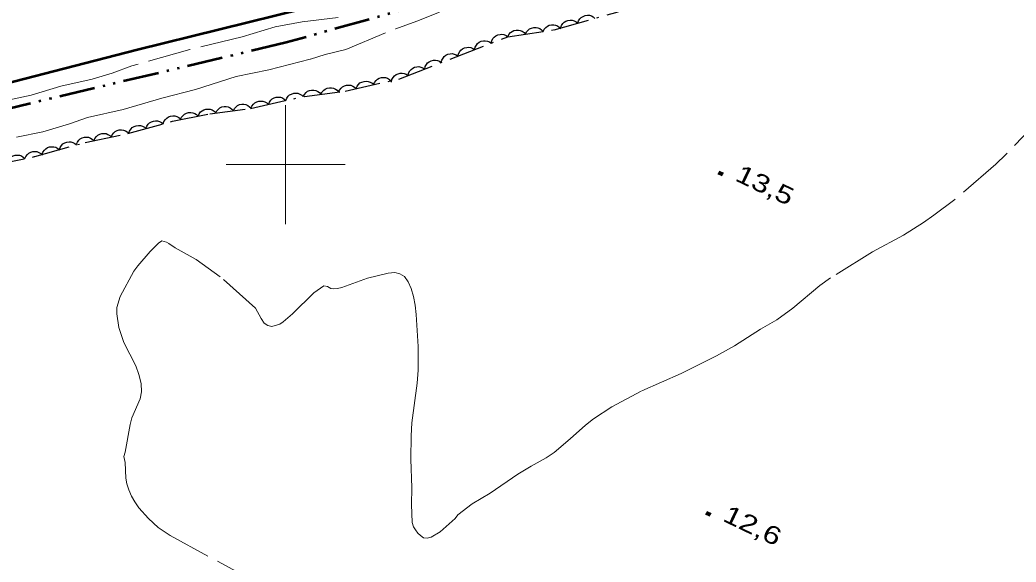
# Model space of a CAD drawing. Extents: x 355726 to 357533, y 5103782 to 5105258.
# Drawn here: x 356177.7 to 356261.4, y 5104766.6 to 5104812.2 of the extents above; entities that cross this region are included whole.
import ezdxf

# ---------------------------------------------------------------- set-up
doc = ezdxf.new("R2010")
doc.units = 0
doc.header["$LTSCALE"] = 0.6
for name, pattern in [('DASH_DOUBLE_DOT', [9.2, 5, -1.2, 0.3, -1.2, 0.3, -1.2]), ('DOT_DASHED', [7.7, 5, -1.2, 0.3, -1.2]), ('LONG_DASHED', [7.5, 6, -1.5])]:
    doc.linetypes.add(name, pattern=pattern)
for name, color, linetype, lineweight in [('2', 7, 'LONG_DASHED', 13), ('21', 7, 'LONG_DASHED', 35), ('3', 7, 'Continuous', 140), ('4', 7, 'DASH_DOUBLE_DOT', 53), ('44', 7, 'Continuous', 25), ('61', 7, 'Continuous', 13)]:
    doc.layers.add(name, color=color, linetype=linetype, lineweight=lineweight)

msp = doc.modelspace()

# ---------------------------------------------------------------- linework, layer by layer
at = {"layer": '2'}
for points in [[(356204.42, 5104812.37), (356201.4, 5104811.99), (356199.12, 5104811.59), (356196.36, 5104810.75), (356191.94, 5104809.66), (356187.07, 5104808.29), (356185.42, 5104807.68), (356183.74, 5104807.18), (356181.12, 5104806.58), (356178.62, 5104805.84), (356176.26, 5104805.33)], [(356209.26, 5104811.42), (356211.04, 5104812.05), (356212.94, 5104812.8)], [(356177.4, 5104802.29), (356179.59, 5104802.76), (356181.83, 5104803.43), (356183.35, 5104803.95), (356186.34, 5104804.62), (356189.61, 5104805.57), (356192.42, 5104806.3), (356195.86, 5104807.4), (356198.59, 5104807.95), (356202.09, 5104808.87), (356203.32, 5104809.25), (356205.07, 5104809.68), (356209.26, 5104811.42)], [(356263.75, 5104804.21), (356260.53, 5104800.84), (356259.68, 5104800.03), (356256.23, 5104797.05), (356254.47, 5104795.74), (356253.6, 5104795.13), (356251.93, 5104794.07), (356249.31, 5104792.66), (356245.8, 5104790.47), (356244.91, 5104789.83), (356242.64, 5104787.93), (356241.28, 5104786.94), (356239.92, 5104786.16), (356237.72, 5104784.76), (356236.2, 5104783.93), (356233.25, 5104782.43), (356229.89, 5104780.96), (356227.41, 5104779.62), (356225.88, 5104778.62), (356225.19, 5104778.08), (356223.92, 5104776.93), (356222.58, 5104775.8), (356221.91, 5104775.34), (356220.63, 5104774.65), (356219.51, 5104773.97), (356217.18, 5104772.36), (356215.68, 5104771.48), (356214.48, 5104770.54), (356214.24, 5104770.25), (356213, 5104769.13), (356212.23, 5104768.68), (356211.91, 5104768.58), (356211.6, 5104768.63), (356211.35, 5104768.8), (356211.11, 5104769.01), (356210.91, 5104769.28), (356210.76, 5104769.55), (356210.65, 5104769.91), (356210.57, 5104771.43), (356210.62, 5104772.82), (356210.52, 5104775.22), (356210.54, 5104777.2), (356210.61, 5104778.28), (356211.05, 5104781.62), (356211.13, 5104782.7), (356211.14, 5104784.7), (356210.98, 5104787.38), (356210.89, 5104788.19), (356210.74, 5104788.91), (356210.54, 5104789.58), (356210.3, 5104790.15), (356210, 5104790.59), (356209.61, 5104790.8), (356209.17, 5104790.93), (356208.63, 5104790.87), (356206.88, 5104790.44), (356204.72, 5104789.65), (356204.37, 5104789.57), (356204.05, 5104789.55), (356203.79, 5104789.59), (356203.52, 5104789.76), (356203.21, 5104789.8), (356202.38, 5104789.22), (356200.58, 5104787.44), (356199.8, 5104786.78), (356199.52, 5104786.59), (356198.85, 5104786.37), (356198.5, 5104786.48), (356198.21, 5104786.66), (356197.94, 5104787.05), (356197.47, 5104787.93), (356194.5, 5104790.57), (356192.48, 5104792.01), (356190.71, 5104793.01), (356190.2, 5104793.36), (356189.98, 5104793.48), (356189.59, 5104793.59), (356189.31, 5104793.4), (356188.62, 5104792.69), (356187.57, 5104791.49), (356187.24, 5104791.03), (356186.1, 5104788.9), (356185.83, 5104787.98), (356185.81, 5104787.45), (356185.98, 5104786.29), (356186.42, 5104785.05), (356187.41, 5104783.07), (356187.68, 5104782.34), (356187.86, 5104781.59), (356187.9, 5104780.9), (356187.79, 5104780.29), (356187.08, 5104778.71), (356186.94, 5104778.15), (356186.52, 5104775.83), (356186.4, 5104775.46)], [(356186.4, 5104775.46), (356186.53, 5104774.96), (356186.58, 5104773.63), (356186.67, 5104773.15), (356186.84, 5104772.66), (356187.05, 5104772.13), (356187.32, 5104771.63), (356187.66, 5104771.15), (356188.47, 5104770.24), (356189.3, 5104769.49), (356190.31, 5104768.8), (356196.86, 5104765.26)]]:
    msp.add_lwpolyline(points, dxfattribs=at)
at = {"layer": '21', "linetype": 'Continuous', "lineweight": 53}
msp.add_lwpolyline([(356261.8, 5104828.33), (356252.8, 5104826.47), (356245.44, 5104824.76), (356238.22, 5104822.96), (356233.62, 5104821.5), (356227.06, 5104819.47), (356213.46, 5104816), (356201.5, 5104813.08), (356187.44, 5104809.63), (356171.15, 5104805.42), (356156.01, 5104801.55), (356141.11, 5104797.95), (356114.74, 5104791.25), (356102.3, 5104788.23), (356089.5, 5104785.08), (356076.87, 5104781.97), (356064.9, 5104778.63), (356049.66, 5104774.82), (356033.83, 5104770.29), (356032.1, 5104769.8)], dxfattribs=at)
at = {"layer": '3'}
for p, q in [((356236.39, 5104799.33), (356236.75, 5104799.16)), ((356235.35, 5104770.71), (356235.71, 5104770.54))]:
    msp.add_line(p, q, dxfattribs=at)
at = {"layer": '4'}
msp.add_lwpolyline([(356275.82, 5104827.4), (356259.16, 5104824.29), (356242.37, 5104820.67), (356222.98, 5104816.68), (356200.05, 5104810.25), (356173.8, 5104804), (356150.6, 5104797.48), (356131.4, 5104792.09), (356115.47, 5104786.16), (356121.71, 5104777.69), (356126.91, 5104771.09), (356127.34, 5104770.51), (356127.73, 5104769.93), (356128.06, 5104769.33), (356128.39, 5104768.7), (356128.68, 5104768.04), (356128.97, 5104767.36), (356129.29, 5104766.63), (356129.65, 5104765.88)], dxfattribs=at)
at = {"layer": '44', "linetype": 'DOT_DASHED'}
msp.add_lwpolyline([(356170.56, 5104798.98), (356178.93, 5104800.67), (356183.15, 5104801.85), (356186.75, 5104802.6), (356190.51, 5104803.65), (356193.63, 5104804.27), (356197.05, 5104804.72), (356201.58, 5104805.73), (356205, 5104806.18), (356209.53, 5104807.19), (356218.67, 5104810.75), (356222.57, 5104811.33), (356227.74, 5104812.78), (356231.67, 5104814.13), (356236.68, 5104815.27), (356246.05, 5104817.12), (356250.75, 5104818.44), (356254.34, 5104819.19), (356258.41, 5104820.07), (356263.24, 5104820.91)], dxfattribs=at)
at = {"layer": '44'}
for points in [[(356223.11, 5104811.48), (356223.18, 5104811.68), (356223.29, 5104811.85), (356223.41, 5104811.97), (356223.56, 5104812.06), (356223.73, 5104812.12), (356223.92, 5104812.14), (356224.09, 5104812.14), (356224.25, 5104812.09), (356224.42, 5104812), (356224.56, 5104811.89)], [(356224.56, 5104811.89), (356224.62, 5104812.08), (356224.74, 5104812.25), (356224.85, 5104812.37), (356225, 5104812.46), (356225.18, 5104812.53), (356225.37, 5104812.55), (356225.53, 5104812.55), (356225.7, 5104812.49), (356225.86, 5104812.41), (356226, 5104812.29)], [(356218.67, 5104810.75), (356218.77, 5104810.94), (356218.9, 5104811.09), (356219.03, 5104811.19), (356219.19, 5104811.26), (356219.37, 5104811.31), (356219.56, 5104811.3), (356219.72, 5104811.28), (356219.88, 5104811.21), (356220.04, 5104811.1), (356220.16, 5104810.97)], [(356220.16, 5104810.97), (356220.25, 5104811.16), (356220.39, 5104811.31), (356220.51, 5104811.42), (356220.67, 5104811.48), (356220.85, 5104811.53), (356221.05, 5104811.52), (356221.21, 5104811.5), (356221.37, 5104811.43), (356221.52, 5104811.32), (356221.64, 5104811.19)], [(356221.64, 5104811.19), (356221.73, 5104811.38), (356221.87, 5104811.53), (356222, 5104811.64), (356222.16, 5104811.71), (356222.34, 5104811.75), (356222.53, 5104811.74), (356222.69, 5104811.72), (356222.85, 5104811.65), (356223, 5104811.55), (356223.13, 5104811.41)], [(356215.88, 5104809.66), (356215.93, 5104809.87), (356216.03, 5104810.04), (356216.13, 5104810.17), (356216.27, 5104810.28), (356216.43, 5104810.36), (356216.62, 5104810.4), (356216.78, 5104810.41), (356216.96, 5104810.38), (356217.13, 5104810.31), (356217.28, 5104810.21)], [(356217.28, 5104810.21), (356217.32, 5104810.41), (356217.42, 5104810.59), (356217.52, 5104810.72), (356217.67, 5104810.82), (356217.83, 5104810.9), (356218.02, 5104810.94), (356218.18, 5104810.96), (356218.35, 5104810.92), (356218.53, 5104810.85), (356218.67, 5104810.75)], [(356214.48, 5104809.12), (356214.53, 5104809.32), (356214.63, 5104809.5), (356214.73, 5104809.63), (356214.87, 5104809.73), (356215.04, 5104809.82), (356215.22, 5104809.85), (356215.39, 5104809.87), (356215.56, 5104809.83), (356215.73, 5104809.77), (356215.88, 5104809.66)], [(356211.69, 5104808.03), (356211.73, 5104808.23), (356211.83, 5104808.41), (356211.93, 5104808.54), (356212.08, 5104808.64), (356212.24, 5104808.73), (356212.43, 5104808.77), (356212.59, 5104808.78), (356212.76, 5104808.74), (356212.94, 5104808.68), (356213.08, 5104808.57)], [(356213.08, 5104808.57), (356213.13, 5104808.78), (356213.23, 5104808.95), (356213.33, 5104809.09), (356213.47, 5104809.19), (356213.64, 5104809.27), (356213.83, 5104809.31), (356213.99, 5104809.33), (356214.16, 5104809.29), (356214.33, 5104809.22), (356214.48, 5104809.12)], [(356210.29, 5104807.49), (356210.33, 5104807.69), (356210.44, 5104807.87), (356210.54, 5104808), (356210.68, 5104808.1), (356210.84, 5104808.18), (356211.03, 5104808.22), (356211.19, 5104808.24), (356211.37, 5104808.2), (356211.54, 5104808.13), (356211.69, 5104808.03)], [(356205.93, 5104806.39), (356206.01, 5104806.58), (356206.13, 5104806.74), (356206.25, 5104806.86), (356206.41, 5104806.94), (356206.59, 5104806.99), (356206.78, 5104807), (356206.94, 5104806.99), (356207.1, 5104806.93), (356207.27, 5104806.84), (356207.4, 5104806.71)], [(356207.4, 5104806.71), (356207.47, 5104806.91), (356207.6, 5104807.07), (356207.72, 5104807.18), (356207.87, 5104807.26), (356208.05, 5104807.32), (356208.24, 5104807.33), (356208.4, 5104807.32), (356208.57, 5104807.26), (356208.73, 5104807.16), (356208.86, 5104807.04)], [(356208.89, 5104806.94), (356208.94, 5104807.14), (356209.04, 5104807.32), (356209.14, 5104807.45), (356209.28, 5104807.56), (356209.45, 5104807.64), (356209.63, 5104807.68), (356209.8, 5104807.69), (356209.97, 5104807.66), (356210.14, 5104807.59), (356210.29, 5104807.49)], [(356201.49, 5104805.72), (356201.58, 5104805.9), (356201.72, 5104806.05), (356201.85, 5104806.16), (356202.01, 5104806.22), (356202.19, 5104806.26), (356202.38, 5104806.26), (356202.54, 5104806.23), (356202.7, 5104806.15), (356202.85, 5104806.05), (356202.97, 5104805.91)], [(356202.97, 5104805.91), (356203.07, 5104806.1), (356203.21, 5104806.25), (356203.33, 5104806.35), (356203.5, 5104806.42), (356203.68, 5104806.46), (356203.87, 5104806.45), (356204.03, 5104806.43), (356204.19, 5104806.35), (356204.34, 5104806.24), (356204.46, 5104806.11)], [(356204.47, 5104806.06), (356204.54, 5104806.26), (356204.67, 5104806.42), (356204.79, 5104806.53), (356204.95, 5104806.61), (356205.12, 5104806.67), (356205.31, 5104806.68), (356205.48, 5104806.67), (356205.64, 5104806.6), (356205.8, 5104806.51), (356205.93, 5104806.39)], [(356197.09, 5104804.73), (356197.17, 5104804.92), (356197.3, 5104805.08), (356197.42, 5104805.2), (356197.57, 5104805.28), (356197.75, 5104805.33), (356197.94, 5104805.34), (356198.1, 5104805.34), (356198.27, 5104805.27), (356198.43, 5104805.18), (356198.56, 5104805.06)], [(356198.56, 5104805.06), (356198.64, 5104805.25), (356198.76, 5104805.41), (356198.88, 5104805.52), (356199.04, 5104805.61), (356199.21, 5104805.66), (356199.4, 5104805.67), (356199.57, 5104805.66), (356199.73, 5104805.6), (356199.89, 5104805.51), (356200.02, 5104805.38)], [(356200.02, 5104805.38), (356200.1, 5104805.58), (356200.23, 5104805.74), (356200.34, 5104805.85), (356200.5, 5104805.93), (356200.68, 5104805.99), (356200.87, 5104806), (356201.03, 5104805.99), (356201.2, 5104805.93), (356201.36, 5104805.83), (356201.49, 5104805.71)], [(356192.64, 5104804.07), (356192.73, 5104804.27), (356192.86, 5104804.42), (356192.98, 5104804.53), (356193.13, 5104804.61), (356193.31, 5104804.66), (356193.5, 5104804.67), (356193.67, 5104804.66), (356193.83, 5104804.59), (356193.99, 5104804.49), (356194.12, 5104804.37)], [(356194.12, 5104804.33), (356194.21, 5104804.52), (356194.35, 5104804.67), (356194.48, 5104804.77), (356194.65, 5104804.84), (356194.83, 5104804.88), (356195.02, 5104804.87), (356195.18, 5104804.85), (356195.34, 5104804.77), (356195.49, 5104804.66), (356195.61, 5104804.53)], [(356195.61, 5104804.53), (356195.7, 5104804.72), (356195.84, 5104804.86), (356195.97, 5104804.97), (356196.13, 5104805.04), (356196.31, 5104805.07), (356196.5, 5104805.07), (356196.67, 5104805.04), (356196.82, 5104804.97), (356196.98, 5104804.86), (356197.1, 5104804.73)], [(356188.27, 5104803.02), (356188.34, 5104803.22), (356188.46, 5104803.39), (356188.57, 5104803.51), (356188.72, 5104803.6), (356188.89, 5104803.66), (356189.08, 5104803.68), (356189.25, 5104803.68), (356189.41, 5104803.63), (356189.58, 5104803.54), (356189.72, 5104803.43)], [(356189.72, 5104803.43), (356189.78, 5104803.63), (356189.9, 5104803.79), (356190.01, 5104803.91), (356190.16, 5104804), (356190.34, 5104804.07), (356190.53, 5104804.09), (356190.69, 5104804.09), (356190.86, 5104804.03), (356191.02, 5104803.95), (356191.16, 5104803.83)], [(356191.17, 5104803.78), (356191.25, 5104803.97), (356191.38, 5104804.13), (356191.51, 5104804.24), (356191.66, 5104804.32), (356191.84, 5104804.37), (356192.03, 5104804.38), (356192.2, 5104804.36), (356192.36, 5104804.3), (356192.52, 5104804.2), (356192.64, 5104804.07)], [(356185.36, 5104802.31), (356185.44, 5104802.5), (356185.57, 5104802.66), (356185.69, 5104802.77), (356185.85, 5104802.85), (356186.02, 5104802.91), (356186.21, 5104802.91), (356186.38, 5104802.9), (356186.54, 5104802.84), (356186.7, 5104802.74), (356186.83, 5104802.62)], [(356186.83, 5104802.62), (356186.89, 5104802.82), (356187.01, 5104802.99), (356187.12, 5104803.11), (356187.28, 5104803.2), (356187.45, 5104803.26), (356187.64, 5104803.28), (356187.8, 5104803.28), (356187.97, 5104803.23), (356188.13, 5104803.14), (356188.27, 5104803.02)], [(356182.42, 5104801.7), (356182.5, 5104801.89), (356182.63, 5104802.05), (356182.75, 5104802.16), (356182.91, 5104802.24), (356183.09, 5104802.29), (356183.28, 5104802.3), (356183.44, 5104802.29), (356183.6, 5104802.23), (356183.76, 5104802.13), (356183.89, 5104802)], [(356183.89, 5104802), (356183.97, 5104802.2), (356184.1, 5104802.36), (356184.22, 5104802.47), (356184.38, 5104802.55), (356184.55, 5104802.6), (356184.75, 5104802.61), (356184.91, 5104802.6), (356185.07, 5104802.53), (356185.23, 5104802.44), (356185.36, 5104802.31)], [(356179.55, 5104800.84), (356179.61, 5104801.04), (356179.73, 5104801.21), (356179.84, 5104801.33), (356179.99, 5104801.42), (356180.17, 5104801.48), (356180.36, 5104801.5), (356180.52, 5104801.5), (356180.69, 5104801.45), (356180.85, 5104801.36), (356180.99, 5104801.25)], [(356180.99, 5104801.25), (356181.06, 5104801.44), (356181.17, 5104801.61), (356181.29, 5104801.73), (356181.44, 5104801.82), (356181.61, 5104801.88), (356181.8, 5104801.9), (356181.96, 5104801.9), (356182.13, 5104801.85), (356182.3, 5104801.77), (356182.43, 5104801.65)], [(356176.62, 5104800.2), (356176.7, 5104800.4), (356176.83, 5104800.55), (356176.95, 5104800.66), (356177.1, 5104800.74), (356177.28, 5104800.79), (356177.47, 5104800.8), (356177.64, 5104800.79), (356177.8, 5104800.72), (356177.96, 5104800.63), (356178.09, 5104800.5)], [(356178.09, 5104800.5), (356178.17, 5104800.69), (356178.3, 5104800.85), (356178.42, 5104800.96), (356178.58, 5104801.04), (356178.75, 5104801.09), (356178.94, 5104801.1), (356179.11, 5104801.09), (356179.27, 5104801.02), (356179.43, 5104800.92), (356179.56, 5104800.8)]]:
    msp.add_lwpolyline(points, dxfattribs=at)
at = {"layer": '61'}
for p, q in [((356200, 5104795), (356200, 5104805)), ((356195, 5104800), (356205, 5104800))]:
    msp.add_line(p, q, dxfattribs=at)

# ---------------------------------------------------------------- texts
at = {"layer": '3', "width": 1.3}
for s, p in [('13,5   ', (356237.68, 5104798.7)), ('12,6   ', (356236.64, 5104770.08))]:
    msp.add_text(s, height=1.5, rotation=334.423, dxfattribs=at).set_placement(p)

doc.saveas('drawing.dxf')
